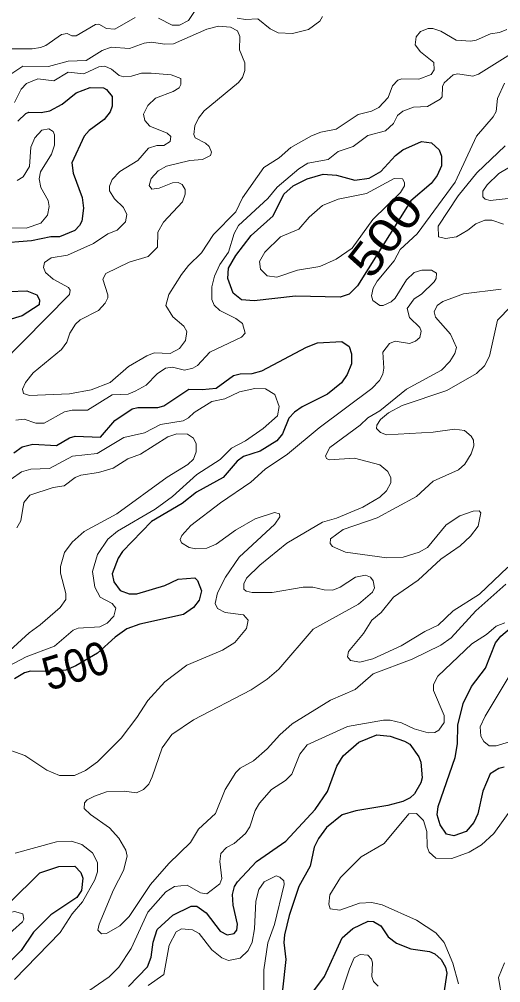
# Model space of a CAD drawing. Extents: x 577 to 602.9, y 7483.8 to 7511.6.
# Drawn here: x 597.466 to 598.63, y 7496.373 to 7498.704 of the extents above; entities that cross this region are included whole.
import ezdxf
from ezdxf.enums import TextEntityAlignment as Align

# ---------------------------------------------------------------- set-up
doc = ezdxf.new("R2010")
doc.units = 0
doc.header["$LTSCALE"] = 0.032
doc.layers.add('1', color=7, linetype='Continuous', lineweight=25)
doc.layers.add('2', color=7, linetype='Continuous', lineweight=13)
doc.layers.add('61', color=7, linetype='Continuous')

msp = doc.modelspace()

# ---------------------------------------------------------------- linework, layer by layer
at = {"layer": '1'}
for points in [[(597.4625, 7498.4579), (597.4816, 7498.4762), (597.4888, 7498.4794), (597.519, 7498.4786), (597.5397, 7498.4826), (597.5699, 7498.4993), (597.6033, 7498.5263), (597.6375, 7498.539), (597.6693, 7498.5382), (597.6772, 7498.5343), (597.6907, 7498.5176), (597.6907, 7498.4945), (597.686, 7498.4802), (597.6709, 7498.4619), (597.6351, 7498.4349), (597.6231, 7498.4213), (597.5929, 7498.3569), (597.5961, 7498.3323), (597.6184, 7498.2734), (597.6216, 7498.2472), (597.6176, 7498.2162), (597.612, 7498.2051), (597.6001, 7498.1931), (597.5635, 7498.178), (597.542, 7498.178), (597.4959, 7498.1685), (597.3321, 7498.1558)], [(597.4418, 7498.046), (597.484, 7498.0476), (597.5086, 7498.0381), (597.515, 7498.0254), (597.5142, 7498.0134), (597.4729, 7497.9872), (597.4029, 7497.9657)], [(597.453, 7497.6556), (597.4729, 7497.6699), (597.4991, 7497.6763), (597.5564, 7497.6731), (597.5874, 7497.6914), (597.6009, 7497.6954), (597.6621, 7497.693), (597.6971, 7497.7335), (597.7392, 7497.7621), (597.7528, 7497.7653), (597.8013, 7497.7653), (597.8156, 7497.7693), (597.876, 7497.8091), (597.9078, 7497.8083), (597.942, 7497.8122), (597.9842, 7497.8425), (598.0001, 7497.8464), (598.0287, 7497.8472), (598.0525, 7497.8536), (598.1607, 7497.9108), (598.1869, 7497.9212), (598.2458, 7497.9244), (598.2633, 7497.9124), (598.2688, 7497.8949), (598.2688, 7497.8711), (598.2585, 7497.8448), (598.245, 7497.825), (598.2108, 7497.7971), (598.1496, 7497.7669), (598.1313, 7497.7542), (598.1177, 7497.7391), (598.1026, 7497.7017), (598.0883, 7497.6842), (598.0486, 7497.6596), (598.008, 7497.6468), (597.9929, 7497.6349), (597.9587, 7497.596), (597.8943, 7497.5602), (597.8601, 7497.5331), (597.7854, 7497.4894), (597.7154, 7497.417), (597.705, 7497.4003)], [(597.705, 7497.4003), (597.6907, 7497.363), (597.6947, 7497.3431), (597.7098, 7497.3224), (597.7321, 7497.3145), (597.7504, 7497.3145), (597.818, 7497.3343), (597.8498, 7497.3495), (597.8903, 7497.3534), (597.8967, 7497.3463), (597.9062, 7497.3216), (597.9007, 7497.2986), (597.8871, 7497.2811), (597.8633, 7497.2644), (597.7575, 7497.2413), (597.7257, 7497.2294), (597.6979, 7497.2095), (597.6554, 7497.171), (597.6031, 7497.1401), (597.5788, 7497.1299), (597.5415, 7497.1261), (597.4935, 7497.1268), (597.4784, 7497.1228), (597.4546, 7497.1085)], [(598.6378, 7496.8946), (598.6251, 7496.8914), (598.6044, 7496.8787), (598.5869, 7496.8366), (598.5742, 7496.7817), (598.5646, 7496.761), (598.5463, 7496.7396), (598.5169, 7496.7292), (598.4986, 7496.7332), (598.4835, 7496.7555), (598.4762, 7496.7797), (598.4788, 7496.8), (598.5201, 7496.9185), (598.5257, 7496.9511), (598.5265, 7496.9964), (598.5392, 7497.0489), (598.5591, 7497.0902), (598.5933, 7497.1348), (598.6171, 7497.196), (598.6298, 7497.2119), (598.6561, 7497.2334)], [(597.8816, 7496.559), (597.8951, 7496.559), (597.9182, 7496.5423), (597.9516, 7496.4978), (597.969, 7496.4891), (597.9857, 7496.4923), (597.9921, 7496.5002), (597.9937, 7496.5153), (597.9834, 7496.5614), (597.9818, 7496.5869), (597.9865, 7496.606), (597.9937, 7496.6179), (598.0398, 7496.6664), (598.1106, 7496.7157), (598.1814, 7496.7928), (598.2108, 7496.8358), (598.2338, 7496.897), (598.2489, 7496.9224), (598.2871, 7496.9558), (598.3301, 7496.9733), (598.3627, 7496.9702), (598.3976, 7496.9582), (598.4104, 7496.9503), (598.4318, 7496.9201), (598.4366, 7496.9073), (598.4398, 7496.8692), (598.4366, 7496.8572), (598.4215, 7496.8302), (598.4112, 7496.8207), (598.3929, 7496.8119), (598.3571, 7496.8024), (598.28, 7496.7896), (598.2466, 7496.7793), (598.2084, 7496.7491), (598.1893, 7496.7221), (598.179, 7496.7014), (598.1694, 7496.6553), (598.1416, 7496.606), (598.1185, 7496.536), (598.1074, 7496.4891), (598.1058, 7496.4708), (598.1106, 7496.4294), (598.1026, 7496.3563)], [(597.4418, 7496.5662), (597.5158, 7496.6394), (597.5619, 7496.6545), (597.6001, 7496.6553), (597.6152, 7496.6402), (597.62, 7496.6266), (597.6168, 7496.5964), (597.6049, 7496.5797), (597.542, 7496.5376), (597.5007, 7496.4954), (597.4705, 7496.4517), (597.4029, 7496.3849)], [(597.7305, 7496.3642), (597.7758, 7496.4119), (597.7846, 7496.435), (597.7901, 7496.4716), (597.7997, 7496.5018), (597.837, 7496.5368), (597.8816, 7496.559)], [(598.1591, 7496.3277), (598.2036, 7496.3881), (598.2466, 7496.4819), (598.272, 7496.505), (598.3094, 7496.5225), (598.3221, 7496.5217), (598.3404, 7496.5113), (598.3579, 7496.4843), (598.3778, 7496.4692), (598.4128, 7496.4557), (598.4581, 7496.4493), (598.4708, 7496.4437), (598.4859, 7496.4294), (598.4962, 7496.4111), (598.4994, 7496.3968), (598.4923, 7496.3491)]]:
    msp.add_lwpolyline(points, dxfattribs=at)
msp.add_lwpolyline([(598.0268, 7498.1816), (598.0796, 7498.2289), (598.1058, 7498.2814), (598.1281, 7498.3013), (598.1623, 7498.318), (598.2004, 7498.3299), (598.233, 7498.3275), (598.2776, 7498.3148), (598.3118, 7498.3196), (598.3404, 7498.3363), (598.3754, 7498.3744), (598.3929, 7498.3887), (598.4382, 7498.4086), (598.4629, 7498.4054), (598.4811, 7498.3887), (598.4867, 7498.3728), (598.4867, 7498.3498), (598.4764, 7498.3267), (598.4621, 7498.3068), (598.4128, 7498.2655), (598.2839, 7498.0595), (598.2633, 7498.0397), (598.2418, 7498.0317), (598.1336, 7498.0341), (598.0335, 7498.023), (598.0032, 7498.0254), (597.9834, 7498.042), (597.9706, 7498.077), (597.9722, 7498.1025), (597.9897, 7498.1327)], close=True, dxfattribs=at)
at = {"layer": '2'}
for points in [[(597.8029, 7498.7068), (597.8355, 7498.6901), (597.8537, 7498.6901), (597.8752, 7498.7013), (597.8975, 7498.7354)], [(597.9929, 7498.7068), (598.0128, 7498.7036), (598.043, 7498.7052), (598.0724, 7498.6814), (598.0915, 7498.6718), (598.1265, 7498.6702), (598.1655, 7498.6798), (598.1925, 7498.6997), (598.1989, 7498.7108)], [(597.441, 7498.6329), (597.4975, 7498.6329), (597.5174, 7498.636), (597.5301, 7498.6408), (597.5683, 7498.6679), (597.5818, 7498.6702), (597.5929, 7498.6647), (597.6033, 7498.6647), (597.6502, 7498.6917), (597.6581, 7498.6925), (597.6772, 7498.6822), (597.6971, 7498.6806), (597.7464, 7498.7084)], [(597.674, 7498.0174), (597.6804, 7498.0301), (597.6804, 7498.0381), (597.6677, 7498.0754), (597.6756, 7498.089), (597.7321, 7498.1168), (597.7774, 7498.1303), (597.8005, 7498.1534), (597.8013, 7498.1892), (597.8148, 7498.2138), (597.8609, 7498.2631), (597.8673, 7498.2814), (597.8673, 7498.2925), (597.8601, 7498.3045), (597.8498, 7498.3092), (597.8363, 7498.3084), (597.8044, 7498.2957), (597.7862, 7498.2933), (597.7798, 7498.3021), (597.7846, 7498.3188), (597.8021, 7498.3379), (597.8219, 7498.349), (597.8784, 7498.3625), (597.9086, 7498.3649), (597.9285, 7498.3744), (597.9309, 7498.3832), (597.9253, 7498.3967), (597.9166, 7498.4047), (597.8911, 7498.4174), (597.8879, 7498.4253), (597.8903, 7498.4468), (597.8991, 7498.4651), (597.9134, 7498.4826), (597.9961, 7498.5518), (598.0056, 7498.5637), (598.0112, 7498.5804), (598.0112, 7498.5987), (597.9985, 7498.6305), (597.9993, 7498.6631), (597.9937, 7498.6766), (597.977, 7498.6853), (597.9476, 7498.6877), (597.9197, 7498.6806), (597.8386, 7498.6448), (597.818, 7498.644), (597.7854, 7498.6488), (597.7679, 7498.6464), (597.7329, 7498.6337), (597.6883, 7498.6368), (597.6661, 7498.6289), (597.6279, 7498.605), (597.5842, 7498.6034), (597.5365, 7498.5899), (597.4744, 7498.5907), (597.4482, 7498.5732)], [(598.6449, 7498.6798), (598.6267, 7498.6726), (598.6052, 7498.6694), (598.5702, 7498.6535), (598.5575, 7498.6512), (598.5225, 7498.6535), (598.4851, 7498.6758), (598.466, 7498.6822), (598.4541, 7498.6822), (598.4358, 7498.675), (598.4255, 7498.6623), (598.4231, 7498.6424), (598.4358, 7498.6257), (598.4684, 7498.5995), (598.4692, 7498.582), (598.4621, 7498.5708), (598.4318, 7498.5597), (598.3905, 7498.5605), (598.3809, 7498.5573), (598.3682, 7498.543), (598.3579, 7498.5152), (598.3356, 7498.4913), (598.3173, 7498.4818), (598.2855, 7498.4738), (598.2322, 7498.4388), (598.1949, 7498.4309), (598.1726, 7498.4221), (598.1225, 7498.3943), (598.0947, 7498.3689), (598.0573, 7498.3458), (598.0056, 7498.2727), (597.9897, 7498.2385), (597.9356, 7498.1836), (597.9062, 7498.1391), (597.8752, 7498.1088), (597.8585, 7498.0866), (597.8275, 7498.0389), (597.8203, 7498.0118), (597.837, 7497.9848), (597.8641, 7497.9617), (597.8712, 7497.949), (597.8681, 7497.9275), (597.8537, 7497.9077), (597.8307, 7497.8957), (597.7925, 7497.8973), (597.7742, 7497.8902), (597.7297, 7497.8647), (597.686, 7497.8258), (597.6398, 7497.8075), (597.5874, 7497.7979), (597.4911, 7497.794), (597.476, 7497.7987), (597.4737, 7497.8091), (597.4808, 7497.8258), (597.4999, 7497.8488), (597.5683, 7497.9053), (597.581, 7497.9228), (597.5882, 7497.945), (597.6017, 7497.9665), (597.6136, 7497.9776), (597.6573, 7497.9999), (597.674, 7498.0174)], [(597.4577, 7497.7343), (597.4776, 7497.7367), (597.5063, 7497.7272), (597.5261, 7497.7272), (597.5754, 7497.755), (597.5937, 7497.759), (597.6311, 7497.759), (597.6907, 7497.7955), (597.7289, 7497.7971), (597.7464, 7497.8043), (597.7726, 7497.8194), (597.7997, 7497.8464), (597.8196, 7497.86), (597.8363, 7497.8623), (597.8657, 7497.8552), (597.8856, 7497.86), (597.8967, 7497.8671), (597.9269, 7497.8989), (598.0032, 7497.9355), (598.012, 7497.945), (598.0056, 7497.9681), (597.9897, 7497.9808), (597.9508, 7497.9999), (597.9372, 7498.0126), (597.9317, 7498.0261), (597.9317, 7498.0572), (597.938, 7498.0826), (597.9508, 7498.1112), (597.9722, 7498.1407), (597.9857, 7498.186), (597.9961, 7498.2051), (598.0669, 7498.2711), (598.0891, 7498.2981), (598.1416, 7498.3426), (598.1639, 7498.3561), (598.2124, 7498.3649), (598.237, 7498.3848), (598.2728, 7498.3967), (598.3086, 7498.4229), (598.3515, 7498.4341), (598.3706, 7498.4524), (598.3802, 7498.4714), (598.3929, 7498.4818), (598.4191, 7498.4921), (598.4525, 7498.4937), (598.4835, 7498.5112), (598.4883, 7498.5168), (598.4891, 7498.5414), (598.4931, 7498.551), (598.5153, 7498.57), (598.5265, 7498.5724), (598.5622, 7498.5669), (598.5758, 7498.5716), (598.6664, 7498.6281)], [(597.4546, 7498.5033), (597.4705, 7498.5351), (597.4832, 7498.5494), (597.511, 7498.5605), (597.55, 7498.5557), (597.5842, 7498.5764), (597.6223, 7498.5724), (597.6581, 7498.5891), (597.6732, 7498.5907), (597.6891, 7498.5836), (597.7074, 7498.5685), (597.7186, 7498.5653), (597.7377, 7498.5669), (597.7615, 7498.574), (597.7846, 7498.574), (597.8331, 7498.57), (597.8569, 7498.5613), (597.8569, 7498.5462), (597.8522, 7498.5382), (597.8378, 7498.5295), (597.7957, 7498.5136), (597.7766, 7498.4961), (597.7663, 7498.4746), (597.7695, 7498.4595), (597.7814, 7498.446), (597.8235, 7498.4285), (597.8323, 7498.4206), (597.8307, 7498.4086), (597.8156, 7498.3991), (597.7989, 7498.3991), (597.7782, 7498.3927), (597.7528, 7498.3625), (597.709, 7498.3363), (597.6907, 7498.3164), (597.6844, 7498.3005), (597.6844, 7498.2893), (597.6963, 7498.2703), (597.7178, 7498.2488), (597.7257, 7498.2321), (597.7225, 7498.2146), (597.7027, 7498.1939), (597.6804, 7498.1852), (597.6454, 7498.1621), (597.5826, 7498.1335), (597.5428, 7498.1271), (597.5269, 7498.116), (597.5245, 7498.1041), (597.5293, 7498.0921), (597.5476, 7498.0754), (597.585, 7498.0556), (597.589, 7498.0492), (597.5874, 7498.0389), (597.4188, 7497.8687)], [(598.6386, 7498.5502), (598.6219, 7498.5128), (598.6187, 7498.481), (598.6115, 7498.4683), (598.571, 7498.4213), (598.5201, 7498.31), (598.4279, 7498.1852), (598.3865, 7498.147), (598.3722, 7498.12), (598.3316, 7498.0707), (598.3213, 7498.054), (598.3173, 7498.0349), (598.3205, 7498.0238), (598.338, 7498.0118), (598.346, 7498.0118), (598.365, 7498.0206), (598.3746, 7498.0293), (598.4024, 7498.0739), (598.4207, 7498.0914), (598.439, 7498.0977), (598.4629, 7498.0977), (598.4748, 7498.0898), (598.474, 7498.077), (598.4692, 7498.0691), (598.4382, 7498.0397), (598.4207, 7498.0277), (598.404, 7498.0047), (598.4096, 7497.9832), (598.4342, 7497.9586), (598.4374, 7497.9498), (598.4342, 7497.9347), (598.4239, 7497.9252), (598.4096, 7497.9196), (598.3746, 7497.9252), (598.3611, 7497.9196), (598.3452, 7497.8989), (598.3476, 7497.86), (598.3452, 7497.8456), (598.3372, 7497.8305), (598.3181, 7497.8114)], [(597.4315, 7498.1995), (597.4824, 7498.1987), (597.5182, 7498.2114), (597.5341, 7498.2305), (597.5381, 7498.2512), (597.5357, 7498.2663), (597.5182, 7498.2973), (597.5142, 7498.318), (597.5174, 7498.3355), (597.5436, 7498.3784), (597.5516, 7498.3999), (597.5516, 7498.4245), (597.5476, 7498.4325), (597.5373, 7498.4396), (597.5206, 7498.4357), (597.5039, 7498.4174), (597.4943, 7498.3951), (597.4904, 7498.3482), (597.4752, 7498.3235), (597.4609, 7498.314)], [(598.6084, 7498.2186), (598.5917, 7498.2186), (598.5694, 7498.2098), (598.5503, 7498.1939), (598.5233, 7498.178), (598.4962, 7498.174), (598.4795, 7498.178), (598.4788, 7498.2035), (598.5273, 7498.2774), (598.5718, 7498.3331), (598.641, 7498.3983)], [(598.6728, 7498.3593), (598.6251, 7498.3315), (598.5972, 7498.3037), (598.5869, 7498.2886), (598.5869, 7498.275), (598.5925, 7498.2695), (598.6044, 7498.2663), (598.6903, 7498.2758)], [(598.6362, 7498.209), (598.6084, 7498.2186)], [(598.2187, 7497.0568), (598.1257, 7496.9996), (598.0963, 7496.9733), (598.0653, 7496.9391), (598.0319, 7496.9105), (598.0001, 7496.8922), (597.9897, 7496.8819), (597.9635, 7496.8405), (597.9404, 7496.7825), (597.8991, 7496.7451), (597.88, 7496.7125), (597.8275, 7496.6616), (597.783, 7496.6107), (597.7321, 7496.5336), (597.709, 7496.5113), (597.6772, 7496.4923), (597.6645, 7496.4915), (597.6557, 7496.5002), (597.6589, 7496.5153), (597.6939, 7496.598), (597.7178, 7496.6449), (597.7265, 7496.6799), (597.7233, 7496.6942), (597.7066, 7496.7229), (597.6844, 7496.7483), (597.6383, 7496.7801), (597.6231, 7496.7952), (597.6239, 7496.8087), (597.6303, 7496.8159), (597.6478, 7496.8246), (597.6772, 7496.835), (597.7194, 7496.8366), (597.7496, 7496.8326), (597.7663, 7496.8405), (597.779, 7496.8541), (597.7877, 7496.8716), (597.8116, 7496.9415), (597.8347, 7496.9741), (597.8871, 7497.0091), (598.0263, 7497.0823), (598.0653, 7497.1077), (598.0931, 7497.1324), (598.1766, 7497.2286), (598.2863, 7497.289), (598.3197, 7497.3184), (598.3245, 7497.3288), (598.3213, 7497.3455), (598.3149, 7497.355), (598.303, 7497.3598), (598.2792, 7497.355), (598.2418, 7497.3304), (598.2243, 7497.3232), (598.2028, 7497.324), (598.1758, 7497.3304), (598.1527, 7497.3304), (598.0772, 7497.3176), (598.0287, 7497.3176), (598.0144, 7497.3208), (598.0088, 7497.3256), (598.0088, 7497.3383), (598.0152, 7497.3518), (598.0478, 7497.3836), (598.113, 7497.4369), (598.1989, 7497.4878), (598.233, 7497.4974), (598.2967, 7497.5236), (598.338, 7497.5482), (598.3539, 7497.5634), (598.3642, 7497.5832), (598.3642, 7497.5952), (598.3571, 7497.6103), (598.338, 7497.6262), (598.2768, 7497.6429), (598.2148, 7497.6381), (598.2084, 7497.6421), (598.206, 7497.6484), (598.2171, 7497.6683), (598.2903, 7497.7224), (598.3086, 7497.7399), (598.338, 7497.7574), (598.4024, 7497.8091), (598.4867, 7497.8552), (598.5066, 7497.8767), (598.5193, 7497.8957), (598.5233, 7497.9101), (598.5082, 7497.9427), (598.4724, 7497.984), (598.4692, 7497.9967), (598.4764, 7498.0118), (598.4899, 7498.0214), (598.54, 7498.0405), (598.6306, 7498.0516)], [(598.6545, 7498.0094), (598.6219, 7497.9768), (598.6028, 7497.8894), (598.5909, 7497.8663), (598.571, 7497.8472), (598.4994, 7497.8059), (598.3913, 7497.7701), (598.3587, 7497.7526), (598.3396, 7497.7359), (598.3301, 7497.7224), (598.3293, 7497.7144), (598.3396, 7497.7049), (598.3539, 7497.6993), (598.4668, 7497.7057), (598.5185, 7497.7128), (598.5424, 7497.7097), (598.5583, 7497.6961), (598.5638, 7497.6858), (598.5646, 7497.6723), (598.5583, 7497.6532), (598.5432, 7497.6278), (598.5281, 7497.6142), (598.4668, 7497.5872), (598.4263, 7497.5498), (598.3316, 7497.4981), (598.2489, 7497.4703), (598.2187, 7497.4473), (598.2179, 7497.4361), (598.2235, 7497.429), (598.2545, 7497.4155), (598.3547, 7497.4011), (598.3937, 7497.4027), (598.4326, 7497.4155), (598.4525, 7497.4266), (598.4978, 7497.4815), (598.5312, 7497.5029), (598.563, 7497.5141), (598.5774, 7497.5148), (598.5821, 7497.5101), (598.575, 7497.4783), (598.5567, 7497.4536), (598.532, 7497.4306), (598.4851, 7497.398), (598.4302, 7497.3471), (598.3706, 7497.3065), (598.3412, 7497.2691), (598.3181, 7497.2508), (598.2982, 7497.2182), (598.2617, 7497.1745), (598.2593, 7497.1618), (598.2664, 7497.153), (598.2895, 7497.1491), (598.3205, 7497.157), (598.3889, 7497.1888), (598.4462, 7497.223), (598.4788, 7497.2381), (598.5153, 7497.2731), (598.5789, 7497.3137), (598.6473, 7497.3789)], [(598.3181, 7497.8114), (598.1909, 7497.716), (598.1146, 7497.6524), (598.0605, 7497.6158), (598.0255, 7497.5848), (597.9523, 7497.5347), (597.8808, 7497.4799), (597.8593, 7497.4552), (597.8553, 7497.4457), (597.8585, 7497.4377), (597.8768, 7497.4266), (597.8927, 7497.4234), (597.9197, 7497.425), (597.942, 7497.4345), (597.9889, 7497.4687), (598.0366, 7497.4958), (598.0828, 7497.5109), (598.0955, 7497.5077), (598.0963, 7497.5005), (598.0836, 7497.483), (597.9977, 7497.4027), (597.9643, 7497.355), (597.9452, 7497.3168), (597.9396, 7497.2906), (597.9452, 7497.2787), (597.9635, 7497.2691), (598.008, 7497.2636), (598.0191, 7497.2508), (598.0152, 7497.2302), (597.9873, 7497.1968), (597.9571, 7497.1777), (597.8712, 7497.1419), (597.818, 7497.1014), (597.7766, 7497.056), (597.7504, 7497.0147), (597.7122, 7496.9654), (597.655, 7496.9081), (597.6263, 7496.8867), (597.5993, 7496.8747), (597.5635, 7496.8747), (597.5325, 7496.8875), (597.4792, 7496.9232), (597.4204, 7496.9439)], [(597.4387, 7497.1387), (597.4824, 7497.1618), (597.5516, 7497.188), (597.5961, 7497.2262), (597.6088, 7497.231), (597.6605, 7497.2342), (597.6788, 7497.2437), (597.6947, 7497.2604), (597.6995, 7497.2795), (597.6907, 7497.2906), (597.6613, 7497.3065), (597.6486, 7497.3304), (597.643, 7497.3685), (597.655, 7497.4091), (597.6804, 7497.4465), (597.7035, 7497.4663), (597.7949, 7497.5188), (597.8363, 7497.5498), (597.8951, 7497.6031), (597.9516, 7497.6397), (597.9794, 7497.6667), (598.0128, 7497.6842), (598.0557, 7497.7144), (598.0899, 7497.7447), (598.0947, 7497.7677), (598.0836, 7497.7963), (598.0613, 7497.8099), (598.0358, 7497.8114), (597.9985, 7497.8027), (597.9627, 7497.786), (597.9317, 7497.7796), (597.8887, 7497.7534)], [(597.8887, 7497.7534), (597.8752, 7497.7399), (597.8625, 7497.7327), (597.8076, 7497.724), (597.7687, 7497.7041), (597.7186, 7497.6922), (597.6542, 7497.654), (597.5945, 7497.6476), (597.5389, 7497.6174), (597.4943, 7497.6158), (597.4713, 7497.6095), (597.4466, 7497.592)], [(597.4434, 7497.1769), (597.4896, 7497.2198), (597.5166, 7497.2389), (597.5651, 7497.2811), (597.5786, 7497.3009), (597.5786, 7497.3153), (597.5659, 7497.3646), (597.5659, 7497.3805), (597.5754, 7497.4139), (597.5937, 7497.4393), (597.6231, 7497.4648), (597.7019, 7497.5077), (597.8235, 7497.5968), (597.8736, 7497.627), (597.8871, 7497.6405), (597.8935, 7497.658), (597.8935, 7497.6771), (597.8871, 7497.6906), (597.8728, 7497.7009), (597.8466, 7497.7017), (597.8251, 7497.6938), (597.7591, 7497.6524), (597.7281, 7497.6413), (597.6931, 7497.6182), (597.6573, 7497.6079), (597.6152, 7497.6015), (597.6009, 7497.596), (597.5746, 7497.5753), (597.5476, 7497.5713), (597.4919, 7497.553), (597.4768, 7497.5355), (597.4697, 7497.491), (597.4601, 7497.4743)], [(598.6426, 7497.3375), (598.5694, 7497.2731), (598.5098, 7497.2079), (598.4851, 7497.1904), (598.4159, 7497.1562), (598.3213, 7497.1204), (598.2784, 7497.0831), (598.2187, 7497.0568)], [(597.6216, 7496.3451), (597.6836, 7496.3873), (597.7066, 7496.4111), (597.7369, 7496.4565), (597.7766, 7496.5439), (597.8203, 7496.5932), (597.841, 7496.606), (597.872, 7496.6091), (597.9038, 7496.5909), (597.9197, 7496.5885), (597.9508, 7496.6123), (597.9555, 7496.6258), (597.9508, 7496.6664), (597.9531, 7496.6863), (597.9667, 7496.7006), (597.9857, 7496.7101), (598.0128, 7496.7348), (598.0231, 7496.7507), (598.0366, 7496.7904), (598.047, 7496.8079), (598.0756, 7496.8405), (598.1098, 7496.8628), (598.1249, 7496.8779), (598.144, 7496.9264), (598.1623, 7496.9487), (598.2593, 7496.9932), (598.3468, 7497.0083), (598.3627, 7497.0083), (598.3897, 7497.002), (598.4207, 7496.9876), (598.4541, 7496.9781), (598.4708, 7496.9789), (598.4803, 7496.9845), (598.4931, 7497.0028), (598.4931, 7497.0202), (598.4676, 7497.0807), (598.4676, 7497.095), (598.478, 7497.1149), (598.5599, 7497.1936), (598.5956, 7497.2159), (598.6187, 7497.2357), (598.6402, 7497.2445)], [(598.6577, 7497.1268), (598.5925, 7497.0187), (598.5805, 7496.9924), (598.5821, 7496.9702), (598.5893, 7496.9574), (598.602, 7496.9463), (598.6187, 7496.9463), (598.6696, 7496.9622)], [(598.6624, 7496.8032), (598.6131, 7496.7348), (598.5837, 7496.7069), (598.5535, 7496.6895), (598.5114, 7496.6736), (598.4732, 7496.6751), (598.4565, 7496.6895), (598.4517, 7496.7022), (598.4509, 7496.7396), (598.443, 7496.7658), (598.4263, 7496.7825), (598.408, 7496.7817), (598.3483, 7496.7101), (598.2927, 7496.6783), (598.2426, 7496.6282), (598.2171, 7496.5861), (598.214, 7496.5638), (598.2179, 7496.5519), (598.241, 7496.5487), (598.2887, 7496.5662), (598.3181, 7496.5678), (598.3436, 7496.5622), (598.4263, 7496.5249), (598.4732, 7496.4938), (598.4931, 7496.4708), (598.5145, 7496.4207), (598.5281, 7496.3706)], [(597.4562, 7496.6871), (597.5564, 7496.7141), (597.5921, 7496.7157), (597.6176, 7496.7077), (597.643, 7496.6879), (597.655, 7496.664), (597.655, 7496.6417), (597.6486, 7496.6227), (597.6192, 7496.5694), (597.5937, 7496.54), (597.5651, 7496.4946), (597.4546, 7496.3809)], [(597.7774, 7496.3666), (597.8156, 7496.3937), (597.8283, 7496.4644), (597.845, 7496.4962), (597.8585, 7496.5042), (597.8848, 7496.501), (597.9007, 7496.4923), (597.9317, 7496.4533), (597.9555, 7496.4334), (597.9722, 7496.427), (598.0001, 7496.4326), (598.0191, 7496.4517), (598.0287, 7496.4716), (598.0343, 7496.5034), (598.0382, 7496.571), (598.0454, 7496.5988), (598.0581, 7496.6179), (598.0867, 7496.6322), (598.0963, 7496.629), (598.1058, 7496.6203), (598.1066, 7496.6107), (598.0828, 7496.5145), (598.0669, 7496.47), (598.0573, 7496.4048), (598.0573, 7496.3443)], [(598.237, 7496.3237), (598.2641, 7496.4072), (598.276, 7496.4334), (598.2903, 7496.4414), (598.3086, 7496.4398), (598.3173, 7496.4302), (598.3197, 7496.4215), (598.3181, 7496.3881), (598.3221, 7496.3762), (598.334, 7496.365)], [(598.633, 7496.3316), (598.6243, 7496.3857), (598.6386, 7496.4215)]]:
    msp.add_lwpolyline(points, dxfattribs=at)
for points in [[(598.3205, 7498.2202), (598.3873, 7498.2854), (598.3969, 7498.3013), (598.3976, 7498.3092), (598.3921, 7498.318), (598.3722, 7498.3188), (598.3054, 7498.283), (598.237, 7498.2695), (598.1989, 7498.2536), (598.167, 7498.2257), (598.1416, 7498.1963), (598.0979, 7498.178), (598.0597, 7498.1407), (598.047, 7498.1184), (598.0494, 7498.1001), (598.0653, 7498.0834), (598.0883, 7498.0802), (598.1384, 7498.0977), (598.1925, 7498.1065), (598.2322, 7498.124), (598.2704, 7498.151)], [(597.3743, 7496.4294), (597.3854, 7496.4334), (597.4275, 7496.4787), (597.4737, 7496.5209), (597.4768, 7496.5272), (597.4744, 7496.54), (597.4546, 7496.5455), (597.4379, 7496.5416), (597.4069, 7496.5217), (597.3703, 7496.4915), (597.344, 7496.462), (597.3361, 7496.4485), (597.3401, 7496.4366), (597.3568, 7496.4294)]]:
    msp.add_lwpolyline(points, close=True, dxfattribs=at)

# ---------------------------------------------------------------- texts
at = {"layer": '61'}
for rotation, width, p in [(52.173, 1.2, (598.3823, 7498.1569)), (17.053, 0.9, (597.6139, 7497.1026))]:
    msp.add_text('500', height=0.08, rotation=rotation, dxfattribs=dict(at, width=width)).set_placement(p, align=Align.CENTER)

doc.saveas('drawing.dxf')
